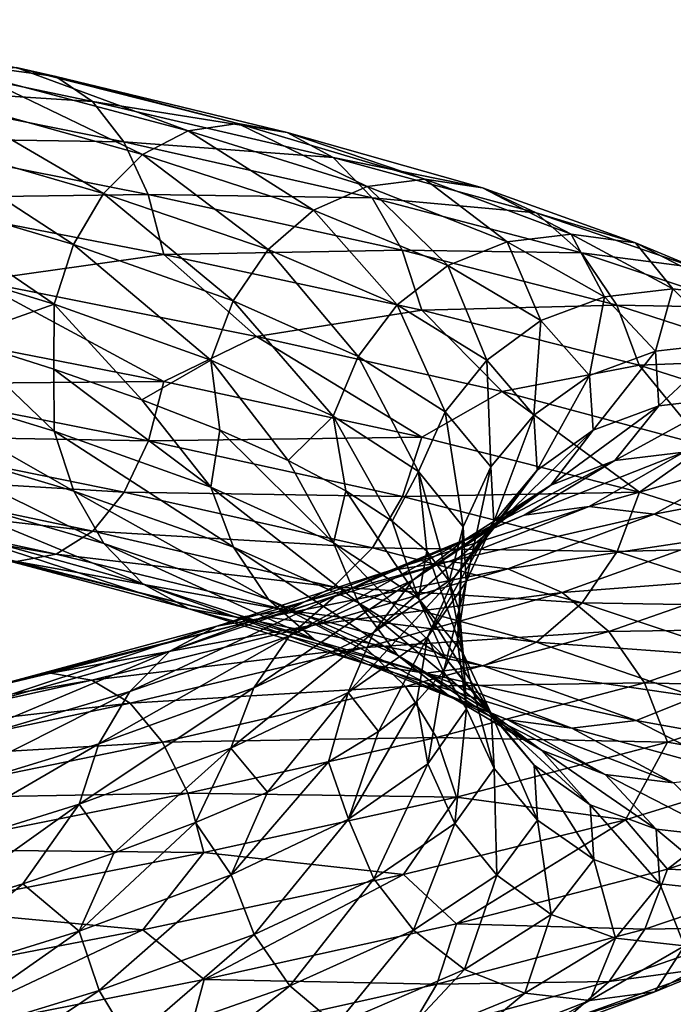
# Model space of a CAD drawing. Header units: metres. Extents: x -109 to 109, y -917 to 389.
# Tile 336 of 656: x 9.09 to 15.63, y -668.51 to -658.65. Entities that reach past the tile are written whole.
import ezdxf

# ---------------------------------------------------------------- set-up
doc = ezdxf.new("R2010")
doc.units = ezdxf.units.M
doc.layers.add('solid_24503124_XXX_01_SW0001_01', color=7, linetype='CONTINUOUS')

msp = doc.modelspace()

# ---------------------------------------------------------------- linework, layer by layer
at = {"layer": 'solid_24503124_XXX_01_SW0001_01'}
for points in [[(6.839666, -658.650574, -14.039586), (9.448639, -659.219116, -12.594231), (7.106892, -658.902649, -14.641625)], [(9.050813, -659.128784, -12.00271), (9.448639, -659.219116, -12.594231), (6.839666, -658.650574, -14.039586)], [(7.106892, -658.902649, -14.641625), (9.817798, -659.470215, -13.140205), (7.334232, -659.308105, -15.150473)], [(9.448639, -659.219116, -12.594231), (9.817798, -659.470215, -13.140205), (7.106892, -658.902649, -14.641625)], [(8.653131, -659.200012, -11.408585), (10.775605, -659.763733, -9.68566), (9.050813, -659.128784, -12.00271)], [(9.050813, -659.128784, -12.00271), (11.270832, -659.691101, -10.20108), (9.448639, -659.219116, -12.594231)], [(10.775605, -659.763733, -9.68566), (11.270832, -659.691101, -10.20108), (9.050813, -659.128784, -12.00271)], [(8.284404, -659.433594, -10.854793), (10.316436, -659.998535, -9.204844), (8.653131, -659.200012, -11.408585)], [(10.316436, -659.998535, -9.204844), (10.775605, -659.763733, -9.68566), (8.653131, -659.200012, -11.408585)], [(9.448639, -659.219116, -12.594231), (11.766239, -659.780029, -10.713866), (9.817798, -659.470215, -13.140205)], [(11.270832, -659.691101, -10.20108), (11.766239, -659.780029, -10.713866), (9.448639, -659.219116, -12.594231)], [(7.334232, -659.308105, -15.150473), (10.131856, -659.874817, -13.601356), (7.509506, -659.832703, -15.539079)], [(9.817798, -659.470215, -13.140205), (10.131856, -659.874817, -13.601356), (7.334232, -659.308105, -15.150473)], [(7.970993, -659.823242, -10.380743), (9.926149, -660.389343, -8.792823), (8.284404, -659.433594, -10.854793)], [(9.926149, -660.389343, -8.792823), (10.316436, -659.998535, -9.204844), (8.284404, -659.433594, -10.854793)], [(9.817798, -659.470215, -13.140205), (12.225945, -660.029907, -11.186779), (10.131856, -659.874817, -13.601356)], [(11.766239, -659.780029, -10.713866), (12.225945, -660.029907, -11.186779), (9.817798, -659.470215, -13.140205)], [(10.316436, -659.998535, -9.204844), (12.031008, -660.5578, -7.22582), (10.775605, -659.763733, -9.68566)], [(10.775605, -659.763733, -9.68566), (12.56649, -660.321411, -7.619013), (11.270832, -659.691101, -10.20108)], [(12.031008, -660.5578, -7.22582), (12.56649, -660.321411, -7.619013), (10.775605, -659.763733, -9.68566)], [(11.270832, -659.691101, -10.20108), (13.144023, -660.247131, -8.03993), (11.766239, -659.780029, -10.713866)], [(12.56649, -660.321411, -7.619013), (13.144023, -660.247131, -8.03993), (11.270832, -659.691101, -10.20108)], [(7.509506, -659.832703, -15.539079), (10.373987, -660.398804, -13.953189), (7.622283, -660.435669, -15.784492)], [(10.131856, -659.874817, -13.601356), (10.373987, -660.398804, -13.953189), (7.509506, -659.832703, -15.539079)], [(7.729653, -660.335693, -10.011999), (9.625613, -660.902588, -8.471843), (7.970993, -659.823242, -10.380743)], [(9.625613, -660.902588, -8.471843), (9.926149, -660.389343, -8.792823), (7.970993, -659.823242, -10.380743)], [(11.766239, -659.780029, -10.713866), (13.721766, -660.334473, -8.458179), (12.225945, -660.029907, -11.186779)], [(13.144023, -660.247131, -8.03993), (13.721766, -660.334473, -8.458179), (11.766239, -659.780029, -10.713866)], [(10.131856, -659.874817, -13.601356), (12.617038, -660.433411, -11.585773), (10.373987, -660.398804, -13.953189)], [(12.225945, -660.029907, -11.186779), (12.617038, -660.433411, -11.585773), (10.131856, -659.874817, -13.601356)], [(9.926149, -660.389343, -8.792823), (11.575856, -660.94989, -6.888276), (10.316436, -659.998535, -9.204844)], [(11.575856, -660.94989, -6.888276), (12.031008, -660.5578, -7.22582), (10.316436, -659.998535, -9.204844)], [(12.225945, -660.029907, -11.186779), (14.257874, -660.582825, -8.843367), (12.617038, -660.433411, -11.585773)], [(13.721766, -660.334473, -8.458179), (14.257874, -660.582825, -8.843367), (12.225945, -660.029907, -11.186779)], [(12.56649, -660.321411, -7.619013), (13.968757, -660.874207, -5.26983), (13.144023, -660.247131, -8.03993)], [(13.144023, -660.247131, -8.03993), (14.610736, -660.798035, -5.583259), (13.721766, -660.334473, -8.458179)], [(13.968757, -660.874207, -5.26983), (14.610736, -660.798035, -5.583259), (13.144023, -660.247131, -8.03993)], [(7.574792, -660.930786, -9.770738), (9.432767, -661.498169, -8.26123), (7.729653, -660.335693, -10.011999)], [(9.432767, -661.498169, -8.26123), (9.625613, -660.902588, -8.471843), (7.729653, -660.335693, -10.011999)], [(12.031008, -660.5578, -7.22582), (13.373521, -661.112305, -4.976299), (12.56649, -660.321411, -7.619013)], [(13.373521, -661.112305, -4.976299), (13.968757, -660.874207, -5.26983), (12.56649, -660.321411, -7.619013)], [(13.721766, -660.334473, -8.458179), (15.252947, -660.883484, -5.893981), (14.257874, -660.582825, -8.843367)], [(14.610736, -660.798035, -5.583259), (15.252947, -660.883484, -5.893981), (13.721766, -660.334473, -8.458179)], [(10.373987, -660.398804, -13.953189), (10.529783, -661.001404, -14.174939), (7.622283, -660.435669, -15.784492)], [(7.622283, -660.435669, -15.784492), (10.529783, -661.001404, -14.174939), (8.656895, -661.263, -15.387712)], [(9.625613, -660.902588, -8.471843), (11.225372, -661.464111, -6.624647), (9.926149, -660.389343, -8.792823)], [(11.225372, -661.464111, -6.624647), (11.575856, -660.94989, -6.888276), (9.926149, -660.389343, -8.792823)], [(10.373987, -660.398804, -13.953189), (12.918559, -660.956604, -11.889686), (10.529783, -661.001404, -14.174939)], [(12.617038, -660.433411, -11.585773), (12.918559, -660.956604, -11.889686), (10.373987, -660.398804, -13.953189)], [(12.617038, -660.433411, -11.585773), (14.713965, -660.984985, -9.16773), (12.918559, -660.956604, -11.889686)], [(14.257874, -660.582825, -8.843367), (14.713965, -660.984985, -9.16773), (12.617038, -660.433411, -11.585773)], [(11.575856, -660.94989, -6.888276), (12.867581, -661.505859, -4.723465), (12.031008, -660.5578, -7.22582)], [(12.867581, -661.505859, -4.723465), (13.373521, -661.112305, -4.976299), (12.031008, -660.5578, -7.22582)], [(14.257874, -660.582825, -8.843367), (15.84888, -661.130066, -6.17939), (14.713965, -660.984985, -9.16773)], [(15.252947, -660.883484, -5.893981), (15.84888, -661.130066, -6.17939), (14.257874, -660.582825, -8.843367)], [(13.968757, -660.874207, -5.26983), (14.941982, -661.42334, -2.712216), (14.610736, -660.798035, -5.583259)], [(14.610736, -660.798035, -5.583259), (15.628688, -661.345154, -2.908578), (15.252947, -660.883484, -5.893981)], [(14.941982, -661.42334, -2.712216), (15.628688, -661.345154, -2.908578), (14.610736, -660.798035, -5.583259)], [(7.574792, -660.930786, -9.770738), (8.461329, -661.841431, -8.981872), (9.432767, -661.498169, -8.26123)], [(9.432767, -661.498169, -8.26123), (11.000475, -662.060364, -6.450835), (9.625613, -660.902588, -8.471843)], [(11.000475, -662.060364, -6.450835), (11.225372, -661.464111, -6.624647), (9.625613, -660.902588, -8.471843)], [(11.225372, -661.464111, -6.624647), (12.477987, -662.02124, -4.525067), (11.575856, -660.94989, -6.888276)], [(12.477987, -662.02124, -4.525067), (12.867581, -661.505859, -4.723465), (11.575856, -660.94989, -6.888276)], [(13.373521, -661.112305, -4.976299), (14.305275, -661.66333, -2.527228), (13.968757, -660.874207, -5.26983)], [(14.305275, -661.66333, -2.527228), (14.941982, -661.42334, -2.712216), (13.968757, -660.874207, -5.26983)], [(15.252947, -660.883484, -5.893981), (16.315643, -661.428528, -3.10219), (15.84888, -661.130066, -6.17939)], [(15.628688, -661.345154, -2.908578), (16.315643, -661.428528, -3.10219), (15.252947, -660.883484, -5.893981)], [(10.529783, -661.001404, -14.174939), (11.457459, -661.820679, -13.6202), (8.656895, -661.263, -15.387712)], [(12.918559, -660.956604, -11.889686), (13.11257, -661.558594, -12.080603), (10.529783, -661.001404, -14.174939)], [(10.529783, -661.001404, -14.174939), (13.11257, -661.558594, -12.080603), (11.457459, -661.820679, -13.6202)], [(12.918559, -660.956604, -11.889686), (15.065599, -661.507141, -9.414104), (13.11257, -661.558594, -12.080603)], [(14.713965, -660.984985, -9.16773), (15.065599, -661.507141, -9.414104), (12.918559, -660.956604, -11.889686)], [(14.713965, -660.984985, -9.16773), (16.355865, -661.530823, -6.418868), (15.065599, -661.507141, -9.414104)], [(15.84888, -661.130066, -6.17939), (16.355865, -661.530823, -6.418868), (14.713965, -660.984985, -9.16773)], [(12.867581, -661.505859, -4.723465), (13.764085, -662.058472, -2.366654), (13.373521, -661.112305, -4.976299)], [(13.764085, -662.058472, -2.366654), (14.305275, -661.66333, -2.527228), (13.373521, -661.112305, -4.976299)], [(8.656895, -661.263, -15.387712), (10.530855, -662.271667, -14.154365), (7.623059, -661.705994, -15.764079)], [(8.656895, -661.263, -15.387712), (11.457459, -661.820679, -13.6202), (10.530855, -662.271667, -14.154365)], [(14.305275, -661.66333, -2.527228), (14.794233, -662.212158, 0.047485), (14.941982, -661.42334, -2.712216)], [(14.794233, -662.212158, 0.047485), (15.452703, -661.970154, -0.023367), (14.941982, -661.42334, -2.712216)], [(14.941982, -661.42334, -2.712216), (15.452703, -661.970154, -0.023367), (15.628688, -661.345154, -2.908578)], [(15.452703, -661.970154, -0.023367), (16.162882, -661.889832, -0.09663), (15.628688, -661.345154, -2.908578)], [(15.628688, -661.345154, -2.908578), (16.162882, -661.889832, -0.09663), (16.315643, -661.428528, -3.10219)], [(9.432767, -661.498169, -8.26123), (8.461329, -661.841431, -8.981872), (9.429789, -662.150269, -8.117784)], [(9.432767, -661.498169, -8.26123), (9.429789, -662.150269, -8.117784), (10.309132, -662.456543, -7.168589)], [(9.432767, -661.498169, -8.26123), (10.309132, -662.456543, -7.168589), (11.000475, -662.060364, -6.450835)], [(11.000475, -662.060364, -6.450835), (12.227994, -662.618225, -4.393112), (11.225372, -661.464111, -6.624647)], [(12.227994, -662.618225, -4.393112), (12.477987, -662.02124, -4.525067), (11.225372, -661.464111, -6.624647)], [(12.477987, -662.02124, -4.525067), (13.347347, -662.575134, -2.2393), (12.867581, -661.505859, -4.723465)], [(13.347347, -662.575134, -2.2393), (13.764085, -662.058472, -2.366654), (12.867581, -661.505859, -4.723465)], [(15.065599, -661.507141, -9.414104), (15.291855, -662.108521, -9.567998), (13.11257, -661.558594, -12.080603)], [(15.065599, -661.507141, -9.414104), (16.746737, -662.051819, -6.599797), (15.291855, -662.108521, -9.567998)], [(16.355865, -661.530823, -6.418868), (16.746737, -662.051819, -6.599797), (15.065599, -661.507141, -9.414104)], [(13.11257, -661.558594, -12.080603), (13.91945, -662.372192, -11.386324), (11.457459, -661.820679, -13.6202)], [(13.11257, -661.558594, -12.080603), (15.291855, -662.108521, -9.567998), (13.91945, -662.372192, -11.386324)], [(7.623059, -661.705994, -15.764079), (10.530855, -662.271667, -14.154365), (7.510959, -662.300659, -15.499299)], [(13.764085, -662.058472, -2.366654), (14.234546, -662.609009, 0.111046), (14.305275, -661.66333, -2.527228)], [(14.234546, -662.609009, 0.111046), (14.794233, -662.212158, 0.047485), (14.305275, -661.66333, -2.527228)], [(11.457459, -661.820679, -13.6202), (13.113905, -662.828857, -12.059816), (10.530855, -662.271667, -14.154365)], [(11.457459, -661.820679, -13.6202), (13.91945, -662.372192, -11.386324), (13.113905, -662.828857, -12.059816)], [(7.575864, -662.20105, -9.750163), (9.434102, -662.768494, -8.240444), (8.461329, -661.841431, -8.981872)], [(9.434102, -662.768494, -8.240444), (9.429789, -662.150269, -8.117784), (8.461329, -661.841431, -8.981872)], [(15.452703, -661.970154, -0.023367), (15.488697, -662.516174, 2.713678), (16.162882, -661.889832, -0.09663)], [(15.488697, -662.516174, 2.713678), (16.200529, -662.433655, 2.765728), (16.162882, -661.889832, -0.09663)], [(12.227994, -662.618225, -4.393112), (13.079937, -663.172913, -2.152932), (12.477987, -662.02124, -4.525067)], [(13.079937, -663.172913, -2.152932), (13.347347, -662.575134, -2.2393), (12.477987, -662.02124, -4.525067)], [(14.794233, -662.212158, 0.047485), (14.828693, -662.760193, 2.668341), (15.452703, -661.970154, -0.023367)], [(14.828693, -662.760193, 2.668341), (15.488697, -662.516174, 2.713678), (15.452703, -661.970154, -0.023367)], [(11.000475, -662.060364, -6.450835), (10.309132, -662.456543, -7.168589), (11.092793, -662.760986, -6.140922)], [(11.000475, -662.060364, -6.450835), (11.092793, -662.760986, -6.140922), (11.775942, -663.064636, -5.041369)], [(11.000475, -662.060364, -6.450835), (11.775942, -663.064636, -5.041369), (12.227994, -662.618225, -4.393112)], [(13.347347, -662.575134, -2.2393), (13.803563, -663.126953, 0.163696), (13.764085, -662.058472, -2.366654)], [(13.803563, -663.126953, 0.163696), (14.234546, -662.609009, 0.111046), (13.764085, -662.058472, -2.366654)], [(15.291855, -662.108521, -9.567998), (15.952169, -662.915466, -8.765012), (13.91945, -662.372192, -11.386324)], [(16.746737, -662.051819, -6.599797), (16.99824, -662.652466, -6.711581), (15.291855, -662.108521, -9.567998)], [(15.291855, -662.108521, -9.567998), (16.99824, -662.652466, -6.711581), (15.952169, -662.915466, -8.765012)], [(9.628113, -663.370483, -8.431361), (9.434102, -662.768494, -8.240444), (7.575864, -662.20105, -9.750163)], [(7.731661, -662.803589, -9.971914), (9.628113, -663.370483, -8.431361), (7.575864, -662.20105, -9.750163)], [(11.002032, -663.330627, -6.429793), (10.309132, -662.456543, -7.168589), (9.429789, -662.150269, -8.117784)], [(9.434102, -662.768494, -8.240444), (11.002032, -663.330627, -6.429793), (9.429789, -662.150269, -8.117784)], [(14.234546, -662.609009, 0.111046), (14.267702, -663.158813, 2.633143), (14.794233, -662.212158, 0.047485)], [(14.267702, -663.158813, 2.633143), (14.828693, -662.760193, 2.668341), (14.794233, -662.212158, 0.047485)], [(7.510959, -662.300659, -15.499299), (10.375994, -662.86676, -13.913103), (7.336258, -662.812439, -15.093903)], [(10.530855, -662.271667, -14.154365), (10.375994, -662.86676, -13.913103), (7.510959, -662.300659, -15.499299)], [(10.530855, -662.271667, -14.154365), (13.113905, -662.828857, -12.059816), (10.375994, -662.86676, -13.913103)], [(13.91945, -662.372192, -11.386324), (15.293411, -663.378784, -9.546956), (13.113905, -662.828857, -12.059816)], [(13.91945, -662.372192, -11.386324), (15.952169, -662.915466, -8.765012), (15.293411, -663.378784, -9.546956)], [(11.002032, -663.330627, -6.429793), (11.092793, -662.760986, -6.140922), (10.309132, -662.456543, -7.168589)], [(14.40475, -663.308838, 5.25448), (15.045884, -663.062805, 5.41446), (15.488697, -662.516174, 2.713678)], [(14.828693, -662.760193, 2.668341), (14.40475, -663.308838, 5.25448), (15.488697, -662.516174, 2.713678)], [(15.045884, -663.062805, 5.41446), (15.737366, -662.978149, 5.590158), (16.200529, -662.433655, 2.765728)], [(15.488697, -662.516174, 2.713678), (15.045884, -663.062805, 5.41446), (16.200529, -662.433655, 2.765728)], [(12.227994, -662.618225, -4.393112), (11.775942, -663.064636, -5.041369), (12.353037, -663.367737, -3.879713)], [(12.227994, -662.618225, -4.393112), (12.353037, -663.367737, -3.879713), (12.817395, -663.669922, -2.668612)], [(12.227994, -662.618225, -4.393112), (12.817395, -663.669922, -2.668612), (13.079937, -663.172913, -2.152932)], [(13.079937, -663.172913, -2.152932), (13.527013, -663.725586, 0.202128), (13.347347, -662.575134, -2.2393)], [(13.527013, -663.725586, 0.202128), (13.803563, -663.126953, 0.163696), (13.347347, -662.575134, -2.2393)], [(13.803563, -663.126953, 0.163696), (13.835716, -663.67804, 2.609745), (14.234546, -662.609009, 0.111046)], [(13.835716, -663.67804, 2.609745), (14.267702, -663.158813, 2.633143), (14.234546, -662.609009, 0.111046)], [(7.336258, -662.812439, -15.093903), (10.134655, -663.37915, -13.54436), (7.109386, -663.201294, -14.572253)], [(10.375994, -662.86676, -13.913103), (10.134655, -663.37915, -13.54436), (7.336258, -662.812439, -15.093903)], [(9.929634, -663.893616, -8.735273), (9.628113, -663.370483, -8.431361), (7.731661, -662.803589, -9.971914)], [(7.973792, -663.327576, -10.323748), (9.929634, -663.893616, -8.735273), (7.731661, -662.803589, -9.971914)], [(11.228288, -663.932007, -6.583687), (11.002032, -663.330627, -6.429793), (9.434102, -662.768494, -8.240444)], [(9.628113, -663.370483, -8.431361), (11.228288, -663.932007, -6.583687), (9.434102, -662.768494, -8.240444)], [(11.002032, -663.330627, -6.429793), (12.229725, -663.888489, -4.37178), (11.092793, -662.760986, -6.140922)], [(12.229725, -663.888489, -4.37178), (11.775942, -663.064636, -5.041369), (11.092793, -662.760986, -6.140922)], [(13.859797, -663.709106, 5.121836), (14.40475, -663.308838, 5.25448), (14.828693, -662.760193, 2.668341)], [(14.267702, -663.158813, 2.633143), (13.859797, -663.709106, 5.121836), (14.828693, -662.760193, 2.668341)], [(10.375994, -662.86676, -13.913103), (12.921059, -663.4245, -11.849203), (10.134655, -663.37915, -13.54436)], [(13.113905, -662.828857, -12.059816), (12.921059, -663.4245, -11.849203), (10.375994, -662.86676, -13.913103)], [(13.113905, -662.828857, -12.059816), (15.293411, -663.378784, -9.546956), (12.921059, -663.4245, -11.849203)], [(15.952169, -662.915466, -8.765012), (16.999969, -663.922729, -6.69025), (15.293411, -663.378784, -9.546956)], [(14.139902, -663.611511, 7.996973), (14.789746, -663.52478, 8.290881), (15.737366, -662.978149, 5.590158)], [(15.045884, -663.062805, 5.41446), (14.139902, -663.611511, 7.996973), (15.737366, -662.978149, 5.590158)], [(15.737366, -662.978149, 5.590158), (14.789746, -663.52478, 8.290881), (16.429098, -663.055054, 5.768739)], [(12.229725, -663.888489, -4.37178), (12.353037, -663.367737, -3.879713), (11.775942, -663.064636, -5.041369)], [(13.537374, -663.859436, 7.727388), (14.139902, -663.611511, 7.996973), (15.045884, -663.062805, 5.41446)], [(14.40475, -663.308838, 5.25448), (13.537374, -663.859436, 7.727388), (15.045884, -663.062805, 5.41446)], [(14.789746, -663.52478, 8.290881), (15.439826, -663.599609, 8.587717), (16.429098, -663.055054, 5.768739)], [(16.429098, -663.055054, 5.768739), (15.439826, -663.599609, 8.587717), (17.070982, -663.293701, 5.937372)], [(7.109386, -663.201294, -14.572253), (9.821243, -663.76886, -13.07031), (6.842473, -663.433838, -13.962462)], [(10.134655, -663.37915, -13.54436), (9.821243, -663.76886, -13.07031), (7.109386, -663.201294, -14.572253)], [(13.079937, -663.172913, -2.152932), (12.817395, -663.669922, -2.668612), (13.163331, -663.970947, -1.420766)], [(13.079937, -663.172913, -2.152932), (13.163331, -663.970947, -1.420766), (13.388814, -664.272034, -0.143167)], [(13.079937, -663.172913, -2.152932), (13.388814, -664.272034, -0.143167), (13.527013, -663.725586, 0.202128)], [(13.440161, -664.229675, 5.023401), (13.859797, -663.709106, 5.121836), (14.267702, -663.158813, 2.633143)], [(13.835716, -663.67804, 2.609745), (13.440161, -664.229675, 5.023401), (14.267702, -663.158813, 2.633143)], [(13.527013, -663.725586, 0.202128), (13.558521, -664.277527, 2.599379), (13.803563, -663.126953, 0.163696)], [(13.558521, -664.277527, 2.599379), (13.835716, -663.67804, 2.609745), (13.803563, -663.126953, 0.163696)], [(13.025234, -664.261353, 7.501582), (13.537374, -663.859436, 7.727388), (14.40475, -663.308838, 5.25448)], [(13.859797, -663.709106, 5.121836), (13.025234, -664.261353, 7.501582), (14.40475, -663.308838, 5.25448)], [(15.439826, -663.599609, 8.587717), (16.04306, -663.836365, 8.866083), (17.070982, -663.293701, 5.937372)], [(10.320726, -664.297119, -9.134268), (9.929634, -663.893616, -8.735273), (7.973792, -663.327576, -10.323748)], [(8.28785, -663.732178, -10.784898), (10.320726, -664.297119, -9.134268), (7.973792, -663.327576, -10.323748)], [(11.579921, -664.454163, -6.830061), (11.228288, -663.932007, -6.583687), (9.628113, -663.370483, -8.431361)], [(9.929634, -663.893616, -8.735273), (11.579921, -664.454163, -6.830061), (9.628113, -663.370483, -8.431361)], [(10.134655, -663.37915, -13.54436), (12.620523, -663.937744, -11.528224), (9.821243, -663.76886, -13.07031)], [(12.921059, -663.4245, -11.849203), (12.620523, -663.937744, -11.528224), (10.134655, -663.37915, -13.54436)], [(12.481227, -664.489136, -4.483565), (12.229725, -663.888489, -4.37178), (11.002032, -663.330627, -6.429793)], [(11.228288, -663.932007, -6.583687), (12.481227, -664.489136, -4.483565), (11.002032, -663.330627, -6.429793)], [(12.229725, -663.888489, -4.37178), (13.081788, -664.443176, -2.131285), (12.353037, -663.367737, -3.879713)], [(13.081788, -664.443176, -2.131285), (12.817395, -663.669922, -2.668612), (12.353037, -663.367737, -3.879713)], [(15.293411, -663.378784, -9.546956), (15.068515, -663.975037, -9.373144), (12.921059, -663.4245, -11.849203)], [(15.293411, -663.378784, -9.546956), (16.999969, -663.922729, -6.69025), (15.068515, -663.975037, -9.373144)], [(6.842473, -663.433838, -13.962462), (9.452517, -664.00238, -12.516519), (6.5546, -663.504028, -13.30794)], [(9.452517, -664.00238, -12.516519), (9.054834, -664.073669, -11.922393), (6.5546, -663.504028, -13.30794)], [(9.821243, -663.76886, -13.07031), (9.452517, -664.00238, -12.516519), (6.842473, -663.433838, -13.962462)], [(12.921059, -663.4245, -11.849203), (15.068515, -663.975037, -9.373144), (12.620523, -663.937744, -11.528224)], [(12.252606, -664.413391, 10.010165), (12.797952, -664.163696, 10.380892), (14.139902, -663.611511, 7.996973)], [(13.537374, -663.859436, 7.727388), (12.252606, -664.413391, 10.010165), (14.139902, -663.611511, 7.996973)], [(12.797952, -664.163696, 10.380892), (13.386123, -664.075073, 10.783885), (14.789746, -663.52478, 8.290881)], [(14.139902, -663.611511, 7.996973), (12.797952, -664.163696, 10.380892), (14.789746, -663.52478, 8.290881)], [(14.789746, -663.52478, 8.290881), (13.386123, -664.075073, 10.783885), (15.439826, -663.599609, 8.587717)], [(13.386123, -664.075073, 10.783885), (13.974505, -664.147949, 11.189844), (15.439826, -663.599609, 8.587717)], [(15.439826, -663.599609, 8.587717), (13.974505, -664.147949, 11.189844), (16.04306, -663.836365, 8.866083)], [(12.630867, -664.783203, 7.331409), (13.025234, -664.261353, 7.501582), (13.859797, -663.709106, 5.121836)], [(13.440161, -664.229675, 5.023401), (12.630867, -664.783203, 7.331409), (13.859797, -663.709106, 5.121836)], [(13.081788, -664.443176, -2.131285), (13.163331, -663.970947, -1.420766), (12.817395, -663.669922, -2.668612)], [(13.170891, -664.830017, 4.964885), (13.440161, -664.229675, 5.023401), (13.835716, -663.67804, 2.609745)], [(13.558521, -664.277527, 2.599379), (13.170891, -664.830017, 4.964885), (13.835716, -663.67804, 2.609745)], [(10.780434, -664.546997, -9.607181), (10.320726, -664.297119, -9.134268), (8.28785, -663.732178, -10.784898)], [(8.657008, -663.983337, -11.330873), (10.780434, -664.546997, -9.607181), (8.28785, -663.732178, -10.784898)], [(9.821243, -663.76886, -13.07031), (12.230237, -664.328491, -11.116202), (9.452517, -664.00238, -12.516519)], [(12.620523, -663.937744, -11.528224), (12.230237, -664.328491, -11.116202), (9.821243, -663.76886, -13.07031)], [(13.527013, -663.725586, 0.202128), (13.388814, -664.272034, -0.143167), (13.492259, -664.573364, 1.152675)], [(13.527013, -663.725586, 0.202128), (13.492259, -664.573364, 1.152675), (13.472484, -664.873779, 2.44888)], [(13.527013, -663.725586, 0.202128), (13.472484, -664.873779, 2.44888), (13.558521, -664.277527, 2.599379)], [(12.036012, -664.856384, -7.154424), (11.579921, -664.454163, -6.830061), (9.929634, -663.893616, -8.735273)], [(10.320726, -664.297119, -9.134268), (12.036012, -664.856384, -7.154424), (9.929634, -663.893616, -8.735273)], [(11.789072, -664.816772, 9.69839), (12.252606, -664.413391, 10.010165), (13.537374, -663.859436, 7.727388)], [(13.025234, -664.261353, 7.501582), (11.789072, -664.816772, 9.69839), (13.537374, -663.859436, 7.727388)], [(13.350814, -665.04303, -2.197207), (13.081788, -664.443176, -2.131285), (12.229725, -663.888489, -4.37178)], [(12.481227, -664.489136, -4.483565), (13.350814, -665.04303, -2.197207), (12.229725, -663.888489, -4.37178)], [(13.974505, -664.147949, 11.189844), (14.52049, -664.382935, 11.569471), (16.04306, -663.836365, 8.866083)], [(16.04306, -663.836365, 8.866083), (14.52049, -664.382935, 11.569471), (16.556257, -664.228699, 9.106234)], [(11.27584, -664.635986, -10.119967), (10.780434, -664.546997, -9.607181), (8.657008, -663.983337, -11.330873)], [(9.054834, -664.073669, -11.922393), (11.27584, -664.635986, -10.119967), (8.657008, -663.983337, -11.330873)], [(9.452517, -664.00238, -12.516519), (11.771068, -664.563354, -10.635386), (9.054834, -664.073669, -11.922393)], [(12.230237, -664.328491, -11.116202), (11.771068, -664.563354, -10.635386), (9.452517, -664.00238, -12.516519)], [(12.872099, -665.010132, -4.664494), (12.481227, -664.489136, -4.483565), (11.228288, -663.932007, -6.583687)], [(11.579921, -664.454163, -6.830061), (12.872099, -665.010132, -4.664494), (11.228288, -663.932007, -6.583687)], [(12.620523, -663.937744, -11.528224), (14.71803, -664.489319, -9.109515), (12.230237, -664.328491, -11.116202)], [(15.068515, -663.975037, -9.373144), (14.71803, -664.489319, -9.109515), (12.620523, -663.937744, -11.528224)], [(13.081788, -664.443176, -2.131285), (13.528928, -664.99585, 0.224107), (13.163331, -663.970947, -1.420766)], [(13.528928, -664.99585, 0.224107), (13.388814, -664.272034, -0.143167), (13.163331, -663.970947, -1.420766)], [(15.068515, -663.975037, -9.373144), (16.749977, -664.519714, -6.558295), (14.71803, -664.489319, -9.109515)], [(16.999969, -663.922729, -6.69025), (16.749977, -664.519714, -6.558295), (15.068515, -663.975037, -9.373144)], [(11.771068, -664.563354, -10.635386), (11.27584, -664.635986, -10.119967), (9.054834, -664.073669, -11.922393)], [(11.060913, -664.720581, 12.493645), (11.569253, -664.630249, 12.993259), (13.386123, -664.075073, 10.783885)], [(12.797952, -664.163696, 10.380892), (11.060913, -664.720581, 12.493645), (13.386123, -664.075073, 10.783885)], [(13.386123, -664.075073, 10.783885), (11.569253, -664.630249, 12.993259), (13.974505, -664.147949, 11.189844)], [(10.589586, -664.971863, 12.033331), (11.060913, -664.720581, 12.493645), (12.797952, -664.163696, 10.380892)], [(12.252606, -664.413391, 10.010165), (10.589586, -664.971863, 12.033331), (12.797952, -664.163696, 10.380892)], [(11.569253, -664.630249, 12.993259), (12.077776, -664.701477, 13.495876), (13.974505, -664.147949, 11.189844)], [(13.974505, -664.147949, 11.189844), (12.077776, -664.701477, 13.495876), (14.52049, -664.382935, 11.569471)], [(12.572122, -665.104736, -7.539613), (12.036012, -664.856384, -7.154424), (10.320726, -664.297119, -9.134268)], [(10.780434, -664.546997, -9.607181), (12.572122, -665.104736, -7.539613), (10.320726, -664.297119, -9.134268)], [(11.432132, -665.339783, 9.462018), (11.789072, -664.816772, 9.69839), (13.025234, -664.261353, 7.501582)], [(12.630867, -664.783203, 7.331409), (11.432132, -665.339783, 9.462018), (13.025234, -664.261353, 7.501582)], [(12.377811, -665.384277, 7.226861), (12.630867, -664.783203, 7.331409), (13.440161, -664.229675, 5.023401)], [(13.170891, -664.830017, 4.964885), (12.377811, -665.384277, 7.226861), (13.440161, -664.229675, 5.023401)], [(13.558521, -664.277527, 2.599379), (13.329542, -665.173767, 3.734448), (13.170891, -664.830017, 4.964885)], [(13.558521, -664.277527, 2.599379), (13.472484, -664.873779, 2.44888), (13.329542, -665.173767, 3.734448)], [(13.528928, -664.99585, 0.224107), (13.492259, -664.573364, 1.152675), (13.388814, -664.272034, -0.143167)], [(14.52049, -664.382935, 11.569471), (14.984982, -664.773804, 11.895768), (16.556257, -664.228699, 9.106234)], [(16.556257, -664.228699, 9.106234), (14.984982, -664.773804, 11.895768), (16.951918, -664.743286, 9.295084)], [(12.230237, -664.328491, -11.116202), (14.262879, -664.881348, -8.771971), (11.771068, -664.563354, -10.635386)], [(12.077776, -664.701477, 13.495876), (12.549655, -664.934937, 13.965195), (14.52049, -664.382935, 11.569471)], [(14.71803, -664.489319, -9.109515), (14.262879, -664.881348, -8.771971), (12.230237, -664.328491, -11.116202)], [(14.52049, -664.382935, 11.569471), (12.549655, -664.934937, 13.965195), (14.984982, -664.773804, 11.895768)], [(10.188967, -665.376587, 11.645409), (10.589586, -664.971863, 12.033331), (12.252606, -664.413391, 10.010165)], [(11.789072, -664.816772, 9.69839), (10.188967, -665.376587, 11.645409), (12.252606, -664.413391, 10.010165)], [(13.379084, -665.410889, -4.903971), (12.872099, -665.010132, -4.664494), (11.579921, -664.454163, -6.830061)], [(12.036012, -664.856384, -7.154424), (13.379084, -665.410889, -4.903971), (11.579921, -664.454163, -6.830061)], [(13.768918, -665.562744, -2.306859), (13.350814, -665.04303, -2.197207), (12.481227, -664.489136, -4.483565)], [(12.872099, -665.010132, -4.664494), (13.768918, -665.562744, -2.306859), (12.481227, -664.489136, -4.483565)], [(13.807148, -665.594849, 0.20641), (13.528928, -664.99585, 0.224107), (13.081788, -664.443176, -2.131285)], [(13.350814, -665.04303, -2.197207), (13.807148, -665.594849, 0.20641), (13.081788, -664.443176, -2.131285)], [(14.71803, -664.489319, -9.109515), (16.360382, -665.035095, -6.359897), (14.262879, -664.881348, -8.771971)], [(16.749977, -664.519714, -6.558295), (16.360382, -665.035095, -6.359897), (14.71803, -664.489319, -9.109515)], [(13.149863, -665.192017, -7.957861), (12.572122, -665.104736, -7.539613), (10.780434, -664.546997, -9.607181)], [(11.27584, -664.635986, -10.119967), (13.149863, -665.192017, -7.957861), (10.780434, -664.546997, -9.607181)], [(11.771068, -664.563354, -10.635386), (13.727397, -665.117737, -8.378778), (11.27584, -664.635986, -10.119967)], [(14.262879, -664.881348, -8.771971), (13.727397, -665.117737, -8.378778), (11.771068, -664.563354, -10.635386)], [(13.560441, -665.547791, 2.621695), (13.472484, -664.873779, 2.44888), (13.492259, -664.573364, 1.152675)], [(13.528928, -664.99585, 0.224107), (13.560441, -665.547791, 2.621695), (13.492259, -664.573364, 1.152675)], [(8.98376, -665.283386, 14.270732), (9.396637, -665.191589, 14.851542), (11.569253, -664.630249, 12.993259)], [(11.060913, -664.720581, 12.493645), (8.98376, -665.283386, 14.270732), (11.569253, -664.630249, 12.993259)], [(11.569253, -664.630249, 12.993259), (9.396637, -665.191589, 14.851542), (12.077776, -664.701477, 13.495876)], [(13.727397, -665.117737, -8.378778), (13.149863, -665.192017, -7.957861), (11.27584, -664.635986, -10.119967)], [(8.600945, -665.53595, 13.735134), (8.98376, -665.283386, 14.270732), (11.060913, -664.720581, 12.493645)], [(10.589586, -664.971863, 12.033331), (8.600945, -665.53595, 13.735134), (11.060913, -664.720581, 12.493645)], [(9.396637, -665.191589, 14.851542), (9.809664, -665.261414, 15.435384), (12.077776, -664.701477, 13.495876)], [(12.077776, -664.701477, 13.495876), (9.809664, -665.261414, 15.435384), (12.549655, -664.934937, 13.965195)], [(11.203093, -665.94165, 9.314991), (11.432132, -665.339783, 9.462018), (12.630867, -664.783203, 7.331409)], [(12.377811, -665.384277, 7.226861), (11.203093, -665.94165, 9.314991), (12.630867, -664.783203, 7.331409)], [(12.549655, -664.934937, 13.965195), (12.951102, -665.324402, 14.367797), (14.984982, -664.773804, 11.895768)], [(14.984982, -664.773804, 11.895768), (12.951102, -665.324402, 14.367797), (15.343092, -665.28717, 12.151035)], [(14.984982, -664.773804, 11.895768), (15.343092, -665.28717, 12.151035), (16.951918, -664.743286, 9.295084)], [(16.951918, -664.743286, 9.295084), (15.343092, -665.28717, 12.151035), (17.206501, -665.339722, 9.421231)], [(9.880473, -665.900574, 11.350399), (10.188967, -665.376587, 11.645409), (11.789072, -664.816772, 9.69839)], [(11.432132, -665.339783, 9.462018), (9.880473, -665.900574, 11.350399), (11.789072, -664.816772, 9.69839)], [(13.975017, -665.657471, -5.189381), (13.379084, -665.410889, -4.903971), (12.036012, -664.856384, -7.154424)], [(12.572122, -665.104736, -7.539613), (13.975017, -665.657471, -5.189381), (12.036012, -664.856384, -7.154424)], [(13.170891, -664.830017, 4.964885), (12.679249, -665.776062, 6.24034), (12.377811, -665.384277, 7.226861)], [(13.170891, -664.830017, 4.964885), (13.064177, -665.474365, 5.001763), (12.679249, -665.776062, 6.24034)], [(13.170891, -664.830017, 4.964885), (13.329542, -665.173767, 3.734448), (13.064177, -665.474365, 5.001763)], [(13.560441, -665.547791, 2.621695), (13.329542, -665.173767, 3.734448), (13.472484, -664.873779, 2.44888)], [(14.262879, -664.881348, -8.771971), (15.854443, -665.42865, -6.107063), (13.727397, -665.117737, -8.378778)], [(16.360382, -665.035095, -6.359897), (15.854443, -665.42865, -6.107063), (14.262879, -664.881348, -8.771971)], [(8.275558, -665.941772, 13.283222), (8.600945, -665.53595, 13.735134), (10.589586, -664.971863, 12.033331)], [(10.188967, -665.376587, 11.645409), (8.275558, -665.941772, 13.283222), (10.589586, -664.971863, 12.033331)], [(9.809664, -665.261414, 15.435384), (10.192927, -665.49353, 15.980074), (12.549655, -664.934937, 13.965195)], [(12.549655, -664.934937, 13.965195), (10.192927, -665.49353, 15.980074), (12.951102, -665.324402, 14.367797)], [(14.311225, -665.961853, -2.453886), (13.768918, -665.562744, -2.306859), (12.872099, -665.010132, -4.664494)], [(13.379084, -665.410889, -4.903971), (14.311225, -665.961853, -2.453886), (12.872099, -665.010132, -4.664494)], [(14.239543, -666.113281, 0.171707), (13.807148, -665.594849, 0.20641), (13.350814, -665.04303, -2.197207)], [(13.768918, -665.562744, -2.306859), (14.239543, -666.113281, 0.171707), (13.350814, -665.04303, -2.197207)], [(13.839309, -666.145935, 2.653091), (13.560441, -665.547791, 2.621695), (13.528928, -664.99585, 0.224107)], [(13.807148, -665.594849, 0.20641), (13.839309, -666.145935, 2.653091), (13.528928, -664.99585, 0.224107)], [(14.617228, -665.742859, -5.500103), (13.975017, -665.657471, -5.189381), (12.572122, -665.104736, -7.539613)], [(13.149863, -665.192017, -7.957861), (14.617228, -665.742859, -5.500103), (12.572122, -665.104736, -7.539613)], [(13.172755, -666.10022, 4.987535), (13.064177, -665.474365, 5.001763), (13.329542, -665.173767, 3.734448)], [(13.727397, -665.117737, -8.378778), (15.259207, -665.666748, -5.813531), (13.149863, -665.192017, -7.957861)], [(13.560441, -665.547791, 2.621695), (13.172755, -666.10022, 4.987535), (13.329542, -665.173767, 3.734448)], [(15.854443, -665.42865, -6.107063), (15.259207, -665.666748, -5.813531), (13.727397, -665.117737, -8.378778)], [(6.62859, -665.852966, 15.656264), (6.933228, -665.760071, 16.300276), (9.396637, -665.191589, 14.851542)], [(8.98376, -665.283386, 14.270732), (6.62859, -665.852966, 15.656264), (9.396637, -665.191589, 14.851542)], [(9.396637, -665.191589, 14.851542), (6.933228, -665.760071, 16.300276), (9.809664, -665.261414, 15.435384)], [(6.933228, -665.760071, 16.300276), (7.237976, -665.828796, 16.94734), (9.809664, -665.261414, 15.435384)], [(9.809664, -665.261414, 15.435384), (7.237976, -665.828796, 16.94734), (10.192927, -665.49353, 15.980074)], [(12.951102, -665.324402, 14.367797), (13.260607, -665.836792, 14.681892), (15.343092, -665.28717, 12.151035)], [(15.259207, -665.666748, -5.813531), (14.617228, -665.742859, -5.500103), (13.149863, -665.192017, -7.957861)], [(15.343092, -665.28717, 12.151035), (13.260607, -665.836792, 14.681892), (15.573514, -665.882935, 12.319918)], [(15.343092, -665.28717, 12.151035), (15.573514, -665.882935, 12.319918), (17.206501, -665.339722, 9.421231)], [(8.024998, -666.466614, 12.938939), (8.275558, -665.941772, 13.283222), (10.188967, -665.376587, 11.645409)], [(9.880473, -665.900574, 11.350399), (8.024998, -666.466614, 12.938939), (10.188967, -665.376587, 11.645409)], [(9.682521, -666.503113, 11.165748), (9.880473, -665.900574, 11.350399), (11.432132, -665.339783, 9.462018)], [(11.203093, -665.94165, 9.314991), (9.682521, -666.503113, 11.165748), (11.432132, -665.339783, 9.462018)], [(10.192927, -665.49353, 15.980074), (10.518987, -665.881897, 16.446798), (12.951102, -665.324402, 14.367797)], [(12.951102, -665.324402, 14.367797), (10.518987, -665.881897, 16.446798), (13.260607, -665.836792, 14.681892)], [(12.377811, -665.384277, 7.226861), (11.567414, -666.381531, 8.578453), (11.203093, -665.94165, 9.314991)], [(12.377811, -665.384277, 7.226861), (12.178648, -666.078552, 7.43714), (11.567414, -666.381531, 8.578453)], [(12.377811, -665.384277, 7.226861), (12.679249, -665.776062, 6.24034), (12.178648, -666.078552, 7.43714)], [(17.206501, -665.339722, 9.421231), (15.573514, -665.882935, 12.319918), (16.913612, -666.120056, 10.269779)], [(12.379563, -666.654541, 7.249829), (12.679249, -665.776062, 6.24034), (13.064177, -665.474365, 5.001763)], [(13.172755, -666.10022, 4.987535), (12.379563, -666.654541, 7.249829), (13.064177, -665.474365, 5.001763)], [(14.948678, -666.206604, -2.630626), (14.311225, -665.961853, -2.453886), (13.379084, -665.410889, -4.903971)], [(13.975017, -665.657471, -5.189381), (14.948678, -666.206604, -2.630626), (13.379084, -665.410889, -4.903971)], [(15.854443, -665.42865, -6.107063), (16.959045, -665.971741, -3.205587), (15.259207, -665.666748, -5.813531)], [(7.237976, -665.828796, 16.94734), (7.520763, -666.059875, 17.550697), (10.192927, -665.49353, 15.980074)], [(10.192927, -665.49353, 15.980074), (7.520763, -666.059875, 17.550697), (10.518987, -665.881897, 16.446798)], [(13.443651, -666.697571, 5.067371), (13.172755, -666.10022, 4.987535), (13.560441, -665.547791, 2.621695)], [(13.839309, -666.145935, 2.653091), (13.443651, -666.697571, 5.067371), (13.560441, -665.547791, 2.621695)], [(14.800386, -666.510681, 0.121894), (14.239543, -666.113281, 0.171707), (13.768918, -665.562744, -2.306859)], [(14.311225, -665.961853, -2.453886), (14.800386, -666.510681, 0.121894), (13.768918, -665.562744, -2.306859)], [(14.272712, -666.663025, 2.694686), (13.839309, -666.145935, 2.653091), (13.807148, -665.594849, 0.20641)], [(14.239543, -666.113281, 0.171707), (14.272712, -666.663025, 2.694686), (13.807148, -665.594849, 0.20641)], [(15.635633, -666.289978, -2.824238), (14.948678, -666.206604, -2.630626), (13.975017, -665.657471, -5.189381)], [(14.617228, -665.742859, -5.500103), (15.635633, -666.289978, -2.824238), (13.975017, -665.657471, -5.189381)], [(15.259207, -665.666748, -5.813531), (16.322338, -666.211792, -3.020599), (14.617228, -665.742859, -5.500103)], [(16.959045, -665.971741, -3.205587), (16.322338, -666.211792, -3.020599), (15.259207, -665.666748, -5.813531)], [(12.379563, -666.654541, 7.249829), (12.178648, -666.078552, 7.43714), (12.679249, -665.776062, 6.24034)], [(16.322338, -666.211792, -3.020599), (15.635633, -666.289978, -2.824238), (14.617228, -665.742859, -5.500103)], [(10.518987, -665.881897, 16.446798), (10.770369, -666.393433, 16.810329), (13.260607, -665.836792, 14.681892)], [(13.260607, -665.836792, 14.681892), (10.770369, -666.393433, 16.810329), (13.459755, -666.431885, 14.888627)], [(13.260607, -665.836792, 14.681892), (13.459755, -666.431885, 14.888627), (15.573514, -665.882935, 12.319918)], [(7.520763, -666.059875, 17.550697), (7.761343, -666.447388, 18.067331), (10.518987, -665.881897, 16.446798)], [(10.518987, -665.881897, 16.446798), (7.761343, -666.447388, 18.067331), (10.770369, -666.393433, 16.810329)], [(7.864219, -667.069702, 12.722669), (8.024998, -666.466614, 12.938939), (9.880473, -665.900574, 11.350399)], [(9.682521, -666.503113, 11.165748), (7.864219, -667.069702, 12.722669), (9.880473, -665.900574, 11.350399)], [(11.203093, -665.94165, 9.314991), (10.0296, -666.992249, 10.664437), (9.682521, -666.503113, 11.165748)], [(11.203093, -665.94165, 9.314991), (10.849174, -666.685791, 9.656738), (10.0296, -666.992249, 10.664437)], [(11.203093, -665.94165, 9.314991), (11.567414, -666.381531, 8.578453), (10.849174, -666.685791, 9.656738)], [(15.573514, -665.882935, 12.319918), (13.459755, -666.431885, 14.888627), (15.155016, -666.659912, 13.081983)], [(15.459627, -666.753418, 0.059423), (14.800386, -666.510681, 0.121894), (14.311225, -665.961853, -2.453886)], [(14.948678, -666.206604, -2.630626), (15.459627, -666.753418, 0.059423), (14.311225, -665.961853, -2.453886)], [(15.573514, -665.882935, 12.319918), (15.155016, -666.659912, 13.081983), (16.913612, -666.120056, 10.269779)], [(11.204678, -667.211853, 9.338254), (11.567414, -666.381531, 8.578453), (12.178648, -666.078552, 7.43714)], [(12.379563, -666.654541, 7.249829), (11.204678, -667.211853, 9.338254), (12.178648, -666.078552, 7.43714)], [(12.634148, -667.251038, 7.375976), (12.379563, -666.654541, 7.249829), (13.172755, -666.10022, 4.987535)], [(13.443651, -666.697571, 5.067371), (12.634148, -667.251038, 7.375976), (13.172755, -666.10022, 4.987535)], [(13.864662, -667.213318, 5.184249), (13.443651, -666.697571, 5.067371), (13.839309, -666.145935, 2.653091)], [(14.272712, -666.663025, 2.694686), (13.864662, -667.213318, 5.184249), (13.839309, -666.145935, 2.653091)], [(14.834862, -667.058716, 2.743835), (14.272712, -666.663025, 2.694686), (14.239543, -666.113281, 0.171707)], [(14.800386, -666.510681, 0.121894), (14.834862, -667.058716, 2.743835), (14.239543, -666.113281, 0.171707)], [(16.913612, -666.120056, 10.269779), (15.155016, -666.659912, 13.081983), (15.5751, -667.153137, 12.34318)], [(16.913612, -666.120056, 10.269779), (15.5751, -667.153137, 12.34318), (17.208254, -666.609985, 9.4442)], [(16.170063, -666.834656, -0.011046), (15.459627, -666.753418, 0.059423), (14.948678, -666.206604, -2.630626)], [(15.635633, -666.289978, -2.824238), (16.170063, -666.834656, -0.011046), (14.948678, -666.206604, -2.630626)], [(7.761343, -666.447388, 18.067331), (7.946823, -666.958252, 18.469345), (10.770369, -666.393433, 16.810329)], [(10.770369, -666.393433, 16.810329), (7.946823, -666.958252, 18.469345), (10.932117, -666.987915, 17.048874)], [(10.770369, -666.393433, 16.810329), (10.932117, -666.987915, 17.048874), (13.459755, -666.431885, 14.888627)], [(11.204678, -667.211853, 9.338254), (10.849174, -666.685791, 9.656738), (11.567414, -666.381531, 8.578453)], [(13.459755, -666.431885, 14.888627), (10.932117, -666.987915, 17.048874), (12.931482, -667.207092, 15.553343)], [(13.459755, -666.431885, 14.888627), (12.931482, -667.207092, 15.553343), (15.155016, -666.659912, 13.081983)], [(9.682521, -666.503113, 11.165748), (8.130093, -667.607483, 12.417632), (7.864219, -667.069702, 12.722669)], [(9.682521, -666.503113, 11.165748), (9.120196, -667.2995, 11.587772), (8.130093, -667.607483, 12.417632)], [(9.682521, -666.503113, 11.165748), (10.0296, -666.992249, 10.664437), (9.120196, -667.2995, 11.587772)], [(15.495638, -667.299377, 2.797691), (14.834862, -667.058716, 2.743835), (14.800386, -666.510681, 0.121894)], [(15.459627, -666.753418, 0.059423), (15.495638, -667.299377, 2.797691), (14.800386, -666.510681, 0.121894)], [(11.435101, -667.807617, 9.507135), (11.204678, -667.211853, 9.338254), (12.379563, -666.654541, 7.249829)], [(12.634148, -667.251038, 7.375976), (11.435101, -667.807617, 9.507135), (12.379563, -666.654541, 7.249829)], [(15.155016, -666.659912, 13.081983), (12.931482, -667.207092, 15.553343), (13.461125, -667.702087, 14.91215)], [(15.155016, -666.659912, 13.081983), (13.461125, -667.702087, 14.91215), (15.5751, -667.153137, 12.34318)], [(14.410741, -667.607361, 5.331045), (13.864662, -667.213318, 5.184249), (14.272712, -666.663025, 2.694686)], [(14.834862, -667.058716, 2.743835), (14.410741, -667.607361, 5.331045), (14.272712, -666.663025, 2.694686)], [(17.208254, -666.609985, 9.4442), (15.5751, -667.153137, 12.34318), (16.955198, -667.211121, 9.339652)], [(9.683891, -667.773315, 11.18927), (10.0296, -666.992249, 10.664437), (10.849174, -666.685791, 9.656738)], [(11.204678, -667.211853, 9.338254), (9.683891, -667.773315, 11.18927), (10.849174, -666.685791, 9.656738)], [(13.029808, -667.765564, 7.564827), (12.634148, -667.251038, 7.375976), (13.443651, -666.697571, 5.067371)], [(13.864662, -667.213318, 5.184249), (13.029808, -667.765564, 7.564827), (13.443651, -666.697571, 5.067371)], [(16.207727, -667.378418, 2.85258), (15.495638, -667.299377, 2.797691), (15.459627, -666.753418, 0.059423)], [(16.170063, -666.834656, -0.011046), (16.207727, -667.378418, 2.85258), (15.459627, -666.753418, 0.059423)], [(7.946823, -666.958252, 18.469345), (8.066169, -667.552307, 18.732647), (10.932117, -666.987915, 17.048874)], [(10.932117, -666.987915, 17.048874), (8.066169, -667.552307, 18.732647), (10.320246, -667.760437, 17.595905)], [(9.683891, -667.773315, 11.18927), (9.120196, -667.2995, 11.587772), (10.0296, -666.992249, 10.664437)], [(10.932117, -666.987915, 17.048874), (10.320246, -667.760437, 17.595905), (12.931482, -667.207092, 15.553343)], [(15.052627, -667.846008, 5.499679), (14.410741, -667.607361, 5.331045), (14.834862, -667.058716, 2.743835)], [(15.495638, -667.299377, 2.797691), (15.052627, -667.846008, 5.499679), (14.834862, -667.058716, 2.743835)], [(15.5751, -667.153137, 12.34318), (13.461125, -667.702087, 14.91215), (15.346061, -667.755005, 12.196154)], [(15.5751, -667.153137, 12.34318), (15.346061, -667.755005, 12.196154), (16.955198, -667.211121, 9.339652)], [(9.883039, -668.368408, 11.396006), (9.683891, -667.773315, 11.18927), (11.204678, -667.211853, 9.338254)], [(11.435101, -667.807617, 9.507135), (9.883039, -668.368408, 11.396006), (11.204678, -667.211853, 9.338254)], [(12.931482, -667.207092, 15.553343), (10.320246, -667.760437, 17.595905), (10.933231, -668.258179, 17.072617)], [(12.931482, -667.207092, 15.553343), (10.933231, -668.258179, 17.072617), (13.461125, -667.702087, 14.91215)], [(11.793211, -668.320984, 9.762403), (11.435101, -667.807617, 9.507135), (12.634148, -667.251038, 7.375976)], [(13.029808, -667.765564, 7.564827), (11.793211, -668.320984, 9.762403), (12.634148, -667.251038, 7.375976)], [(13.543004, -668.157959, 7.804977), (13.029808, -667.765564, 7.564827), (13.864662, -667.213318, 5.184249)], [(14.410741, -667.607361, 5.331045), (13.543004, -668.157959, 7.804977), (13.864662, -667.213318, 5.184249)], [(16.955198, -667.211121, 9.339652), (15.346061, -667.755005, 12.196154), (16.560831, -667.73291, 9.169478)], [(7.865332, -668.339966, 12.74641), (8.130093, -667.607483, 12.417632), (9.120196, -667.2995, 11.587772)], [(9.683891, -667.773315, 11.18927), (7.865332, -668.339966, 12.74641), (9.120196, -667.2995, 11.587772)], [(15.744358, -667.922913, 5.67826), (15.052627, -667.846008, 5.499679), (15.495638, -667.299377, 2.797691)], [(16.207727, -667.378418, 2.85258), (15.744358, -667.922913, 5.67826), (15.495638, -667.299377, 2.797691)], [(8.066169, -667.552307, 18.732647), (7.387311, -668.32373, 19.157909), (10.320246, -667.760437, 17.595905)], [(14.146238, -668.394714, 8.083344), (13.543004, -668.157959, 7.804977), (14.410741, -667.607361, 5.331045)], [(15.052627, -667.846008, 5.499679), (14.146238, -668.394714, 8.083344), (14.410741, -667.607361, 5.331045)], [(13.461125, -667.702087, 14.91215), (10.933231, -668.258179, 17.072617), (13.263173, -668.304626, 14.727498)], [(13.461125, -667.702087, 14.91215), (13.263173, -668.304626, 14.727498), (15.346061, -667.755005, 12.196154)], [(16.560831, -667.73291, 9.169478), (14.98912, -668.278015, 11.959781), (16.048691, -668.134827, 8.943673)], [(15.346061, -667.755005, 12.196154), (14.98912, -668.278015, 11.959781), (16.560831, -667.73291, 9.169478)], [(10.320246, -667.760437, 17.595905), (7.387311, -668.32373, 19.157909), (8.06699, -668.822571, 18.756559)], [(8.027081, -668.934448, 12.984954), (7.865332, -668.339966, 12.74641), (9.683891, -667.773315, 11.18927)], [(9.883039, -668.368408, 11.396006), (8.027081, -668.934448, 12.984954), (9.683891, -667.773315, 11.18927)], [(10.320246, -667.760437, 17.595905), (8.06699, -668.822571, 18.756559), (10.933231, -668.258179, 17.072617)], [(10.192544, -668.880798, 11.710101), (9.883039, -668.368408, 11.396006), (11.435101, -667.807617, 9.507135)], [(11.793211, -668.320984, 9.762403), (10.192544, -668.880798, 11.710101), (11.435101, -667.807617, 9.507135)], [(12.257703, -668.711853, 10.0887), (11.793211, -668.320984, 9.762403), (13.029808, -667.765564, 7.564827)], [(13.543004, -668.157959, 7.804977), (12.257703, -668.711853, 10.0887), (13.029808, -667.765564, 7.564827)], [(15.346061, -667.755005, 12.196154), (13.263173, -668.304626, 14.727498), (14.98912, -668.278015, 11.959781)], [(14.796318, -668.469482, 8.380179), (14.146238, -668.394714, 8.083344), (15.052627, -667.846008, 5.499679)], [(15.744358, -667.922913, 5.67826), (14.796318, -668.469482, 8.380179), (15.052627, -667.846008, 5.499679)], [(16.435839, -667.838196, 5.853957), (15.446162, -668.382751, 8.674088), (15.744358, -667.922913, 5.67826)], [(16.048691, -668.134827, 8.943673), (15.446162, -668.382751, 8.674088), (16.435839, -667.838196, 5.853957)], [(15.446162, -668.382751, 8.674088), (14.796318, -668.469482, 8.380179), (15.744358, -667.922913, 5.67826)], [(16.048691, -668.134827, 8.943673), (14.525586, -668.681396, 11.648006), (15.446162, -668.382751, 8.674088)], [(14.98912, -668.278015, 11.959781), (14.525586, -668.681396, 11.648006), (16.048691, -668.134827, 8.943673)], [(12.803687, -668.946838, 10.468327), (12.257703, -668.711853, 10.0887), (13.543004, -668.157959, 7.804977)], [(14.146238, -668.394714, 8.083344), (12.803687, -668.946838, 10.468327), (13.543004, -668.157959, 7.804977)], [(10.933231, -668.258179, 17.072617), (8.06699, -668.822571, 18.756559), (10.772452, -668.861267, 16.856346)], [(10.593991, -669.270325, 12.112703), (10.192544, -668.880798, 11.710101), (11.793211, -668.320984, 9.762403)], [(12.257703, -668.711853, 10.0887), (10.593991, -669.270325, 12.112703), (11.793211, -668.320984, 9.762403)], [(10.933231, -668.258179, 17.072617), (10.772452, -668.861267, 16.856346), (13.263173, -668.304626, 14.727498)], [(13.263173, -668.304626, 14.727498), (10.772452, -668.861267, 16.856346), (12.954679, -668.828613, 14.432489)], [(14.98912, -668.278015, 11.959781), (12.954679, -668.828613, 14.432489), (14.525586, -668.681396, 11.648006)], [(13.263173, -668.304626, 14.727498), (12.954679, -668.828613, 14.432489), (14.98912, -668.278015, 11.959781)], [(8.278463, -669.445984, 13.348487), (8.027081, -668.934448, 12.984954), (9.883039, -668.368408, 11.396006)], [(10.192544, -668.880798, 11.710101), (8.278463, -669.445984, 13.348487), (9.883039, -668.368408, 11.396006)], [(13.39207, -669.019775, 10.874286), (12.803687, -668.946838, 10.468327), (14.146238, -668.394714, 8.083344)], [(14.796318, -668.469482, 8.380179), (13.39207, -669.019775, 10.874286), (14.146238, -668.394714, 8.083344)], [(15.446162, -668.382751, 8.674088), (13.980241, -668.931091, 11.277279), (14.796318, -668.469482, 8.380179)], [(14.525586, -668.681396, 11.648006), (13.980241, -668.931091, 11.277279), (15.446162, -668.382751, 8.674088)], [(13.980241, -668.931091, 11.277279), (13.39207, -669.019775, 10.874286), (14.796318, -668.469482, 8.380179)]]:
    msp.add_3dface(points, dxfattribs=at)

doc.saveas('drawing.dxf')
